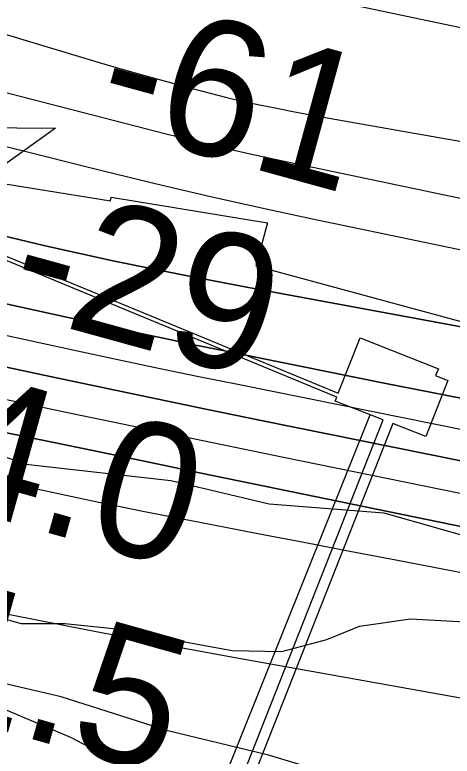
# Model space of a CAD drawing. Extents: x 3567028 to 3605064, y 510945 to 536587.
# Drawn here: x 3592507.9 to 3592723.6, y 522044.2 to 522409.4 of the extents above; entities that cross this region are included whole.
import ezdxf

# ---------------------------------------------------------------- set-up
doc = ezdxf.new("R2010")
doc.units = 0
for name, color, linetype in [('V-CHAN-DOCK', 7, 'Continuous'), ('V-CHAN-NAID', 7, 'Continuous'), ('V-LEVE-TOET', 7, 'Continuous'), ('V-RIVR-EDGE', 7, 'Continuous'), ('V-RIVR-RANG', 7, 'Continuous'), ('V-RRAP-RVMT', 7, 'Continuous'), ('V-SITE-VEGE', 7, 'Continuous'), ('V-TOPO-DPTH', 7, 'Continuous'), ('V-TOPO-MAJR', 7, 'Continuous'), ('V-TOPO-MINR', 7, 'Continuous'), ('V-TOPO-WATR', 7, 'Continuous'), ('V-UTIL-LINE', 7, 'Continuous')]:
    doc.layers.add(name, color=color, linetype=linetype)

msp = doc.modelspace()

# ---------------------------------------------------------------- linework, layer by layer
at = {"layer": 'V-CHAN-DOCK'}
for points in [[(3592347.367, 522321.253), (3592399.007, 522314.489), (3592399.005, 522318.409), (3592411.004, 522318.41500000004), (3592411.008, 522312.693), (3592462.735, 522303.944), (3592463.437, 522309.299), (3592477.273, 522309.291), (3592476.122, 522301.84), (3592490.3170000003, 522295.987), (3592490.313, 522302.44200000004), (3592502.312, 522302.449), (3592502.318, 522291.336), (3592501.595, 522291.336), (3592667.43, 522222.958), (3592678.227, 522250.286), (3592716.8140000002, 522235.043), (3592715.48, 522231.672), (3592721.5670000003, 522229.265), (3592710.6920000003, 522201.74), (3592694.4390000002, 522208.163), (3592576.661, 521910.064)], [(3592571.6780000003, 521911.381), (3592689.579, 522209.82), (3592665.931, 522219.161), (3592666.6950000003, 522221.098), (3592496.357, 522291.33400000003), (3592490.319, 522291.33), (3592490.3170000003, 522293.824), (3592475.809, 522299.80700000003), (3592474.4960000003, 522291.30700000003), (3592461.352, 522293.39), (3592462.4990000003, 522302.148), (3592411.008, 522310.856), (3592411.0100000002, 522307.302), (3592399.011, 522307.29600000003), (3592399.007, 522312.662), (3592347.369, 522319.427)]]:
    msp.add_lwpolyline(points, dxfattribs=at)
at = {"layer": 'V-CHAN-NAID'}
msp.add_lwpolyline([(3592451.433310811, 522354.200174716), (3592527.925310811, 522353.657174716), (3592465.7223108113, 522309.135174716)], dxfattribs=at)
at = {"layer": 'V-LEVE-TOET'}
msp.add_lwpolyline([(3592134.8910000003, 522158.597), (3592166.7090000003, 522140.292), (3592191.7600000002, 522130.12), (3592219.522, 522121.977), (3592270.985, 522110.434), (3592320.417, 522101.601), (3592386.7800000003, 522093.438), (3592415.223, 522091.39), (3592455.1750000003, 522084.593), (3592497.153, 522069.67100000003), (3592535.748, 522053.393), (3592561.473, 522039.83400000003), (3592583.132, 522017.474), (3592592.607, 522006.631), (3592608.853, 521994.434), (3592629.841, 521986.295), (3592658.282, 521978.152), (3592678.596, 521974.076), (3592698.9080000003, 521965.26), (3592727.342, 521952.376)], dxfattribs=at)
at = {"layer": 'V-RIVR-EDGE'}
msp.add_lwpolyline([(3592134.2182588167, 522274.77167397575), (3592214.037461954, 522264.9690778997), (3592259.057230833, 522263.05677704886), (3592329.8448698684, 522242.4706340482), (3592460.0273714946, 522206.72945880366), (3592513.410097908, 522187.9873330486), (3592584.8292328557, 522180.00648782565), (3592633.4271886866, 522168.4801130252), (3592689.847156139, 522164.13831622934), (3592755.8366647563, 522145.365017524), (3592807.427328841, 522130.22928282), (3592855.4412903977, 522125.3079450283), (3592896.205359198, 522101.7944085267), (3592917.2107251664, 522099.341161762), (3592955.61951933, 522094.44357478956), (3592997.605016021, 522079.3315909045), (3593100.2171941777, 522061.66838812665)], dxfattribs=at)
at = {"layer": 'V-RRAP-RVMT'}
msp.add_lwpolyline([(3592090.471000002, 522395.7410000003), (3592182.1920000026, 522378.46000000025), (3592182.0760000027, 522377.76000000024), (3592327.7970000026, 522354.1690000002), (3592328.8730000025, 522360.93200000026), (3592409.2720000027, 522347.92100000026), (3592408.2180000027, 522341.51600000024), (3592555.1630000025, 522317.72600000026), (3592555.4530000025, 522319.56200000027), (3592632.5860000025, 522306.99400000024), (3592626.8190000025, 522285.7790000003), (3592750.4540000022, 522252.19500000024), (3592750.1600000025, 522251.14000000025), (3592872.5190000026, 522217.90600000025), (3592872.4580000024, 522217.68800000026), (3592917.1480000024, 522205.5550000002), (3592887.0500000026, 522094.77500000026), (3592983.8480000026, 522068.48400000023), (3592986.2050000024, 522077.0450000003), (3593108.9020000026, 522044.89000000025)], dxfattribs=at)
at = {"layer": 'V-SITE-VEGE'}
for points in [[(3592281.349, 522182.059), (3592405.761, 522148.48600000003), (3592489.4960000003, 522115.536), (3592511.0270000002, 522109.541), (3592532.561, 522109.52900000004), (3592556.488, 522107.123), (3592591.7770000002, 522100.522), (3592615.11, 522096.319), (3592639.6350000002, 522095.707), (3592661.774, 522101.677), (3592677.9280000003, 522108.24700000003), (3592703.055, 522111.82300000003), (3592735.958, 522110.00800000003)], [(3592671.389, 522033.276), (3592633.108, 522044.663), (3592583.4620000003, 522056.658), (3592530.829, 522073.43700000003), (3592420.173, 522099.226), (3592259.272, 522137.60500000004)]]:
    msp.add_lwpolyline(points, dxfattribs=at)
at = {"layer": 'V-TOPO-DPTH'}
for points in [[(3591799.0710413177, 522521.2304718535), (3592550.8174883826, 522332.81301118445), (3592576.5248170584, 522326.5333149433), (3592602.279463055, 522320.4597924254), (3592628.1050850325, 522314.6955304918), (3592653.9780243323, 522309.13744228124), (3592834.015527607, 522271.5892209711), (3592950.059819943, 522248.027316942), (3593066.2602072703, 522225.286017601), (3593182.694737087, 522203.77562529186), (3593299.285361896, 522183.08583767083), (3593549.9960097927, 522139.96264897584), (3593561.8002324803, 522137.98894096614), (3593573.6159331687, 522136.08879461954), (3593585.448850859, 522134.2989907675), (3593597.29324655, 522132.58274857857), (3593781.3788968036, 522106.785302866), (3593885.3464894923, 522092.8195445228), (3593989.409735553, 522079.6455801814), (3594093.6164616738, 522067.65930684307), (3594197.9188411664, 522056.46482750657), (3594872.6316205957, 521987.9395933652)], [(3591799.0710413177, 522521.2304718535), (3592550.8174883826, 522332.81301118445), (3592576.5248170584, 522326.5333149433), (3592602.279463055, 522320.4597924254), (3592628.1050850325, 522314.6955304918), (3592653.9780243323, 522309.13744228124), (3592834.015527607, 522271.5892209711), (3592950.059819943, 522248.027316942), (3593066.2602072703, 522225.286017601), (3593182.694737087, 522203.77562529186), (3593299.285361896, 522183.08583767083), (3593549.9960097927, 522139.96264897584), (3593561.8002324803, 522137.98894096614), (3593573.6159331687, 522136.08879461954), (3593585.448850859, 522134.2989907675), (3593597.29324655, 522132.58274857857), (3593781.3788968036, 522106.785302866), (3593885.3464894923, 522092.8195445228), (3593989.409735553, 522079.6455801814), (3594093.6164616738, 522067.65930684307), (3594197.9188411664, 522056.46482750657), (3594872.6316205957, 521987.9395933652)], [(3591765.7125705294, 522489.193563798), (3592488.8404057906, 522304.0156925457), (3592505.834076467, 522299.78340100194), (3592522.862710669, 522295.701333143), (3592539.943790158, 522291.8446008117), (3592557.059833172, 522288.13809216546), (3592574.214367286, 522284.6064934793), (3592591.3852432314, 522281.1578136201), (3592608.5806319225, 522277.83351200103), (3592625.792362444, 522274.5921292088), (3593126.6171407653, 522182.1504047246), (3593200.001127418, 522168.83171115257), (3593273.4360976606, 522155.80551216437), (3593346.947543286, 522143.21805505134), (3593420.509972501, 522130.92309252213), (3593514.7619984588, 522115.4592758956), (3593541.2523569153, 522111.21983504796), (3593567.763647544, 522107.1193401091), (3593594.306336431, 522103.2272640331), (3593620.86995749, 522099.4741338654), (3594244.838902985, 522013.8134125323), (3594350.5124905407, 521999.758359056)], [(3594350.5124905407, 521999.758359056), (3594244.838902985, 522013.8134125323), (3593620.86995749, 522099.4741338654), (3593594.306336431, 522103.2272640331), (3593567.763647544, 522107.1193401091), (3593541.2523569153, 522111.21983504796), (3593514.7619984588, 522115.4592758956), (3593420.509972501, 522130.92309252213), (3593346.947543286, 522143.21805505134), (3593273.4360976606, 522155.80551216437), (3593200.001127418, 522168.83171115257), (3593126.6171407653, 522182.1504047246), (3592625.792362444, 522274.5921292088), (3592608.5806319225, 522277.83351200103), (3592591.3852432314, 522281.1578136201), (3592574.214367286, 522284.6064934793), (3592557.059833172, 522288.13809216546), (3592539.943790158, 522291.8446008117), (3592522.862710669, 522295.701333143), (3592505.834076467, 522299.78340100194), (3592488.8404057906, 522304.0156925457), (3591765.7125705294, 522489.193563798)], [(3591734.075284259, 522436.2715022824), (3592557.341076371, 522255.1814884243), (3592570.00516961, 522252.4316327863), (3592582.678869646, 522249.72740353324), (3592595.3669798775, 522247.0916138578), (3592608.064696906, 522244.5014505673), (3592690.1392295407, 522227.98992307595), (3592743.9214644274, 522217.3918383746), (3592797.7570861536, 522207.07853921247), (3592851.6727881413, 522197.1924183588), (3592905.641876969, 522187.59108304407), (3593185.167540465, 522139.0047226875)], [(3593185.167540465, 522139.0047226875), (3592905.641876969, 522187.59108304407), (3592851.6727881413, 522197.1924183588), (3592797.7570861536, 522207.07853921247), (3592743.9214644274, 522217.3918383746), (3592690.1392295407, 522227.98992307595), (3592608.064696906, 522244.5014505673), (3592595.3669798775, 522247.0916138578), (3592582.678869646, 522249.72740353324), (3592570.00516961, 522252.4316327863), (3592557.341076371, 522255.1814884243), (3591734.075284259, 522436.2715022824)], [(3591763.3568588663, 522358.99827497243), (3592369.725327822, 522231.6124891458), (3592402.478800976, 522224.7413375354), (3592435.234862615, 522217.88256547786), (3592467.99480698, 522211.0423627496), (3592500.7573398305, 522204.2145395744), (3592533.524525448, 522197.4091176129), (3592566.295326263, 522190.6211843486), (3592599.0715498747, 522183.85948412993), (3592631.8513886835, 522177.1152726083), (3593198.6546203, 522060.7360903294), (3593256.285676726, 522049.13952262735), (3593313.9748906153, 522037.84638214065), (3593371.7513407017, 522027.0083824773), (3593429.5859482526, 522016.4738100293), (3593479.5685394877, 522007.5728983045), (3593512.477345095, 522001.8495557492), (3593545.4153053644, 521996.30374753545), (3593578.3969976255, 521991.024240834), (3593611.407844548, 521985.9222684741), (3594624.06111235, 521833.5983413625)], [(3594624.06111235, 521833.5983413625), (3593611.407844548, 521985.9222684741), (3593578.3969976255, 521991.024240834), (3593545.4153053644, 521996.30374753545), (3593512.477345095, 522001.8495557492), (3593479.5685394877, 522007.5728983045), (3593429.5859482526, 522016.4738100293), (3593371.7513407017, 522027.0083824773), (3593313.9748906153, 522037.84638214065), (3593256.285676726, 522049.13952262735), (3593198.6546203, 522060.7360903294), (3592631.8513886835, 522177.1152726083), (3592599.0715498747, 522183.85948412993), (3592566.295326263, 522190.6211843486), (3592533.524525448, 522197.4091176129), (3592500.7573398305, 522204.2145395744), (3592467.99480698, 522211.0423627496), (3592435.234862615, 522217.88256547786), (3592402.478800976, 522224.7413375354), (3592369.725327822, 522231.6124891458), (3591763.3568588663, 522358.99827497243)], [(3594823.823701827, 521862.7340738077), (3594319.8632097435, 521927.8409469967), (3594191.992688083, 521944.777532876), (3594064.1986424, 521962.2601033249), (3593936.519310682, 521980.5616506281), (3593808.916454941, 521999.40918250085), (3593577.456006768, 522034.3555177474), (3593565.646717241, 522036.17639234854), (3593553.8453999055, 522038.0465730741), (3593542.0560408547, 522039.9907129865), (3593530.274653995, 522041.98415902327), (3593277.4404862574, 522085.58025873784), (3593159.9798399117, 522106.35588446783), (3593042.645416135, 522127.8055339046), (3592925.5003262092, 522150.26621890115), (3592808.4814588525, 522173.40092760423), (3592629.4657772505, 522209.5952091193), (3592602.0592213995, 522215.1854032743), (3592574.665715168, 522220.8382909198), (3592547.291783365, 522226.5852188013), (3592519.9309011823, 522232.394840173), (3592293.083080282, 522280.9693731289), (3592194.65820034, 522302.1831374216), (3592096.2718389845, 522323.5729365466)], [(3594823.823701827, 521862.7340738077), (3594319.8632097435, 521927.8409469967), (3594191.992688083, 521944.777532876), (3594064.1986424, 521962.2601033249), (3593936.519310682, 521980.5616506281), (3593808.916454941, 521999.40918250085), (3593577.456006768, 522034.3555177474), (3593565.646717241, 522036.17639234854), (3593553.8453999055, 522038.0465730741), (3593542.0560408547, 522039.9907129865), (3593530.274653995, 522041.98415902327), (3593277.4404862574, 522085.58025873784), (3593159.9798399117, 522106.35588446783), (3593042.645416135, 522127.8055339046), (3592925.5003262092, 522150.26621890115), (3592808.4814588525, 522173.40092760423), (3592629.4657772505, 522209.5952091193), (3592602.0592213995, 522215.1854032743), (3592574.665715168, 522220.8382909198), (3592547.291783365, 522226.5852188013), (3592519.9309011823, 522232.394840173), (3592293.083080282, 522280.9693731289), (3592194.65820034, 522302.1831374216), (3592096.2718389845, 522323.5729365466)], [(3591720.141122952, 522290.66221518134), (3592157.3519301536, 522189.3992752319), (3592221.4398151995, 522174.7790281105), (3592285.5900050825, 522160.44195740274), (3592349.8336522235, 522146.52965131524), (3592414.1396042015, 522132.90052164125), (3592469.54358188, 522121.34948884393), (3592506.224448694, 522113.863958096), (3592542.9455359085, 522106.585964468), (3592579.7269537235, 522099.6192765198), (3592616.5485919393, 522092.8601256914), (3592845.394361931, 522051.85327349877), (3592959.9014434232, 522031.6738438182), (3593074.4828211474, 522011.93317794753), (3593189.175643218, 521992.85065779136)]]:
    msp.add_lwpolyline(points, dxfattribs=at)
at = {"layer": 'V-TOPO-MAJR'}
msp.add_lwpolyline([(3592072.3250584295, 522486.9420019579), (3592179.1769451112, 522456.7285166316), (3592286.352561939, 522427.6842824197), (3592393.743998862, 522399.4195489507), (3592581.8255707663, 522351.0148458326), (3592595.359575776, 522347.6290992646), (3592608.9221610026, 522344.3657651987), (3592622.5276165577, 522341.286049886), (3592636.1616523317, 522338.32874707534), (3592732.4039522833, 522318.13334268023), (3592794.224888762, 522305.3948085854), (3592856.104893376, 522292.9557349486), (3592918.0735001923, 522280.96585199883), (3592980.101175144, 522269.27542950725), (3593577.6274230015, 522158.9016961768)], dxfattribs=at)
at = {"layer": 'V-TOPO-MINR'}
for points in [[(3591769.120981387, 522621.1122721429), (3592547.8747882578, 522386.51295852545), (3592559.08121572, 522383.2033463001), (3592570.310590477, 522379.9752239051), (3592581.574386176, 522376.86933625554), (3592592.861129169, 522373.8449384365), (3592612.4258062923, 522368.7161775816), (3592617.0112482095, 522367.60681145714), (3592618.5480797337, 522367.2724351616), (3592629.393504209, 522364.9970847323), (3592636.3618466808, 522363.5679069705), (3592643.3383384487, 522362.1807017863), (3592650.32705416, 522360.85645546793), (3592657.3239191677, 522359.57418172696), (3592678.8179534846, 522355.7351738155), (3592696.571186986, 522352.5833826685), (3592714.328738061, 522349.4562595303), (3592732.092765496, 522346.3661384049), (3592749.861110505, 522343.30068528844), (3593175.8952781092, 522270.2567920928)], [(3592093.566558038, 522573.72572167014), (3592174.953934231, 522550.3695167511), (3592256.4594163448, 522527.41912919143), (3592587.0749239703, 522435.6586181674), (3592609.02991212, 522429.79110224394), (3592631.053547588, 522424.20557102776), (3592653.180154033, 522419.0430168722), (3592675.375407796, 522414.16244742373), (3592831.1278078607, 522381.4749097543), (3592931.3640959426, 522361.06102595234), (3593031.751407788, 522341.4452615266), (3593132.3652552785, 522323.0266761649), (3593233.130126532, 522305.40621017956), (3593582.236145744, 522246.49980347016), (3593588.8443076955, 522245.4191125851), (3593595.459229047, 522244.38305347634), (3593602.084289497, 522243.41394203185), (3593608.7161093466, 522242.4894623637), (3593700.9026416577, 522230.1134850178), (3593753.6545585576, 522223.2115723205), (3593806.4354859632, 522216.5457335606), (3593859.2599291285, 522210.23400570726), (3593912.113382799, 522204.15835179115), (3594896.0332149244, 522094.395582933)], [(3591799.0710413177, 522521.2304718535), (3592550.8174883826, 522332.81301118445), (3592576.5248170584, 522326.5333149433), (3592602.279463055, 522320.4597924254), (3592628.1050850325, 522314.6955304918), (3592653.9780243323, 522309.13744228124), (3592834.015527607, 522271.5892209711), (3592950.059819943, 522248.027316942), (3593066.2602072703, 522225.286017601), (3593182.694737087, 522203.77562529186), (3593299.285361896, 522183.08583767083), (3593549.9960097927, 522139.96264897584), (3593561.8002324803, 522137.98894096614), (3593573.6159331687, 522136.08879461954), (3593585.448850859, 522134.2989907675), (3593597.29324655, 522132.58274857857), (3593781.3788968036, 522106.785302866), (3593885.3464894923, 522092.8195445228), (3593989.409735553, 522079.6455801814), (3594093.6164616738, 522067.65930684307), (3594197.9188411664, 522056.46482750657), (3594872.6316205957, 521987.9395933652)], [(3591765.7125705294, 522489.193563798), (3592488.8404057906, 522304.0156925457), (3592505.834076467, 522299.78340100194), (3592522.862710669, 522295.701333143), (3592539.943790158, 522291.8446008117), (3592557.059833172, 522288.13809216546), (3592574.214367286, 522284.6064934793), (3592591.3852432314, 522281.1578136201), (3592608.5806319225, 522277.83351200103), (3592625.792362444, 522274.5921292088), (3593126.6171407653, 522182.1504047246), (3593200.001127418, 522168.83171115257), (3593273.4360976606, 522155.80551216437), (3593346.947543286, 522143.21805505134), (3593420.509972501, 522130.92309252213), (3593514.7619984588, 522115.4592758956), (3593541.2523569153, 522111.21983504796), (3593567.763647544, 522107.1193401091), (3593594.306336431, 522103.2272640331), (3593620.86995749, 522099.4741338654), (3594244.838902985, 522013.8134125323), (3594350.5124905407, 521999.758359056)], [(3591734.075284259, 522436.2715022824), (3592557.341076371, 522255.1814884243), (3592570.00516961, 522252.4316327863), (3592582.678869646, 522249.72740353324), (3592595.3669798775, 522247.0916138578), (3592608.064696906, 522244.5014505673), (3592690.1392295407, 522227.98992307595), (3592743.9214644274, 522217.3918383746), (3592797.7570861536, 522207.07853921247), (3592851.6727881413, 522197.1924183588), (3592905.641876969, 522187.59108304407), (3593185.167540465, 522139.0047226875)], [(3592020.0731681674, 522356.52714190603), (3592538.8092733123, 522243.92904408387), (3592558.754067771, 522239.64879582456), (3592578.7119208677, 522235.4310649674), (3592598.68936192, 522231.30711021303), (3592618.6798616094, 522227.2456728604), (3592747.265812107, 522201.43533599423), (3592831.625723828, 522184.8737724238), (3592916.0744771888, 522168.7896651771), (3593000.656493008, 522153.42174241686), (3593085.327350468, 522138.53127598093), (3593553.91151994, 522058.1700118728), (3593557.7778343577, 522057.5245293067), (3593561.6497050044, 522056.913257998), (3593601.7963358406, 522050.7569005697), (3593623.815191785, 522047.4384744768), (3593645.8450018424, 522044.19582388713), (3593667.891243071, 522041.06683655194), (3593689.9484384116, 522038.01362471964), (3594847.400447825, 521880.8372108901)], [(3592096.2718389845, 522323.5729365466), (3592194.65820034, 522302.1831374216), (3592293.083080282, 522280.9693731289), (3592519.9309011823, 522232.394840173), (3592547.291783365, 522226.5852188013), (3592574.665715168, 522220.8382909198), (3592602.0592213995, 522215.1854032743), (3592629.4657772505, 522209.5952091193), (3592808.4814588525, 522173.40092760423), (3592925.5003262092, 522150.26621890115), (3593042.645416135, 522127.8055339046), (3593159.9798399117, 522106.35588446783), (3593277.4404862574, 522085.58025873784), (3593530.274653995, 522041.98415902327), (3593542.0560408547, 522039.9907129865), (3593553.8453999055, 522038.0465730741), (3593565.646717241, 522036.17639234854), (3593577.456006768, 522034.3555177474), (3593808.916454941, 521999.40918250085), (3593936.519310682, 521980.5616506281), (3594064.1986424, 521962.2601033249), (3594191.992688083, 521944.777532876), (3594319.8632097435, 521927.8409469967), (3594823.823701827, 521862.7340738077)], [(3592118.546908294, 522302.1056239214), (3592193.8270288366, 522285.8373651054), (3592269.12511221, 522269.6530200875), (3592344.45013983, 522253.5945457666), (3592419.7931302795, 522237.6199852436), (3592500.6575960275, 522220.5453377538), (3592535.589576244, 522213.20840047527), (3592570.5318902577, 522205.9212809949), (3592605.4897049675, 522198.7088882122), (3592640.457853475, 522191.5463132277), (3592988.2248683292, 522120.70000138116), (3593081.538890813, 522102.09657184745), (3593174.951603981, 522084.0146730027), (3593268.5123531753, 522066.7150701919), (3593362.1717930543, 522049.93699807), (3593505.2358298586, 522024.92597004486), (3593527.450366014, 522021.12518909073), (3593549.682346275, 522017.4318160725), (3593571.9404926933, 522013.89955495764), (3593594.2160832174, 522010.4747017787), (3594308.4338619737, 521903.31043426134), (3594400.970720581, 521889.83250031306)], [(3591720.141122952, 522290.66221518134), (3592157.3519301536, 522189.3992752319), (3592221.4398151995, 522174.7790281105), (3592285.5900050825, 522160.44195740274), (3592349.8336522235, 522146.52965131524), (3592414.1396042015, 522132.90052164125), (3592469.54358188, 522121.34948884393), (3592506.224448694, 522113.863958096), (3592542.9455359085, 522106.585964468), (3592579.7269537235, 522099.6192765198), (3592616.5485919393, 522092.8601256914), (3592845.394361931, 522051.85327349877), (3592959.9014434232, 522031.6738438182), (3593074.4828211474, 522011.93317794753), (3593189.175643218, 521992.85065779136)], [(3592057.6296024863, 522274.5622902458), (3592149.9427728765, 522254.94125412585), (3592242.23527525, 522235.22259840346), (3592548.511040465, 522169.5315778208), (3592554.148680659, 522168.3400471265), (3592559.7909210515, 522167.1710593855), (3592565.4400617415, 522166.03588607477), (3592571.093802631, 522164.92325571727), (3592605.116217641, 522158.3335723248), (3592627.785851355, 522153.94941691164), (3592650.4571315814, 522149.5738055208), (3592673.130881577, 522145.2110101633), (3592695.806278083, 522140.8567588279), (3592815.175651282, 522117.9697910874), (3592897.5109179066, 522102.04641421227), (3592979.811450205, 522085.94697528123), (3593062.059881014, 522069.58344326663), (3593144.273577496, 522053.0438491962)]]:
    msp.add_lwpolyline(points, dxfattribs=at)
at = {"layer": 'V-TOPO-WATR'}
msp.add_lwpolyline([(3591763.3568588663, 522358.99827497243), (3592369.725327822, 522231.6124891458), (3592402.478800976, 522224.7413375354), (3592435.234862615, 522217.88256547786), (3592467.99480698, 522211.0423627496), (3592500.7573398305, 522204.2145395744), (3592533.524525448, 522197.4091176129), (3592566.295326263, 522190.6211843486), (3592599.0715498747, 522183.85948412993), (3592631.8513886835, 522177.1152726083), (3593198.6546203, 522060.7360903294), (3593256.285676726, 522049.13952262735), (3593313.9748906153, 522037.84638214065), (3593371.7513407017, 522027.0083824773), (3593429.5859482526, 522016.4738100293), (3593479.5685394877, 522007.5728983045), (3593512.477345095, 522001.8495557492), (3593545.4153053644, 521996.30374753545), (3593578.3969976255, 521991.024240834), (3593611.407844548, 521985.9222684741), (3594624.06111235, 521833.5983413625)], dxfattribs=at)
at = {"layer": 'V-UTIL-LINE'}
msp.add_lwpolyline([(3592511.649, 521939.85000000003), (3592565.598, 521919.755), (3592683.159, 522212.35500000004)], dxfattribs=at)

# ---------------------------------------------------------------- texts
at = {"layer": 'V-RIVR-RANG'}
for s, height, rotation, p in [('-61', 67.00000000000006, 344.64113888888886, (3592545.3695001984, 522355.6916441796)), ('-29', 67.00000000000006, 344.64113888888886, (3592502.365533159, 522263.80104598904)), ('4.0', 67.0000000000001, 344.35832571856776, (3592468.7310666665, 522169.78892157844)), ('11.5', 67.0000000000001, 344.35832571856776, (3592412.7948126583, 522081.60475811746))]:
    msp.add_text(s, height=height, rotation=rotation, dxfattribs=at).set_placement(p)

doc.saveas('drawing.dxf')
